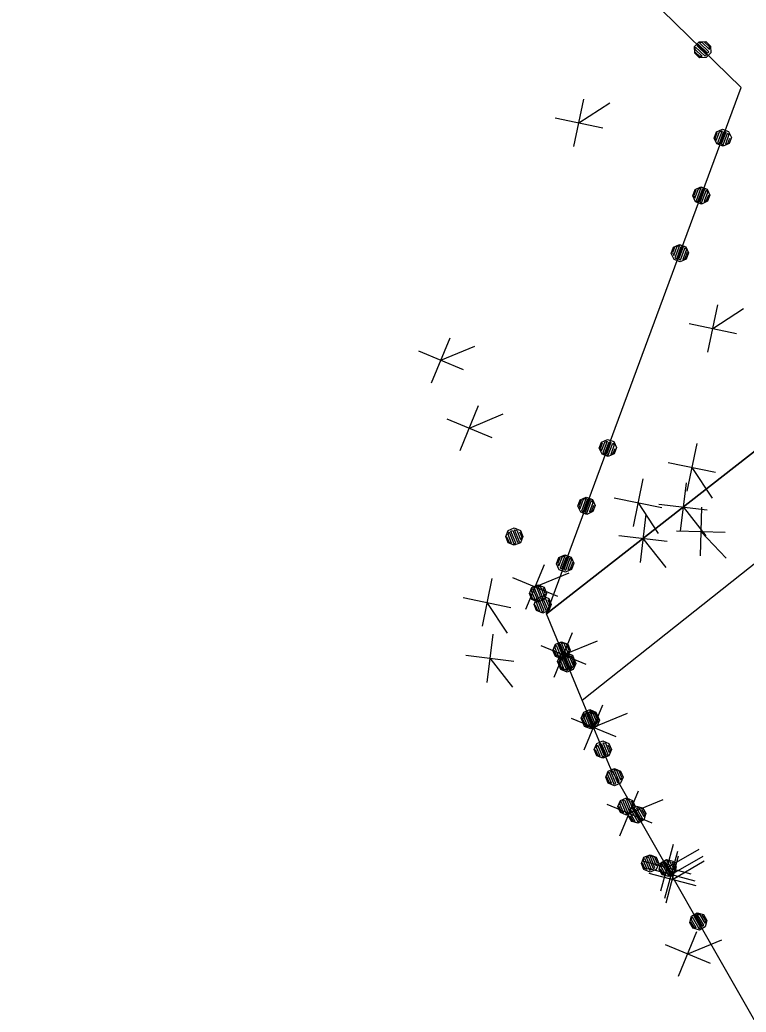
# Model space of a CAD drawing. Extents: x -266179 to -264727, y -1243225 to -1241702.
# Drawn here: x -265805.76 to -265776.16, y -1241992.88 to -1241952.44 of the extents above; entities that cross this region are included whole.
import ezdxf

# ---------------------------------------------------------------- set-up
doc = ezdxf.new("R2010")
doc.units = 0
for name, color, linetype in [('Vrstva 1', 7, 'Continuous'), ('Vrstva 19', 7, 'Continuous'), ('Vrstva 21', 7, 'Continuous')]:
    doc.layers.add(name, color=color, linetype=linetype)

msp = doc.modelspace()

# ---------------------------------------------------------------- linework, layer by layer
at = {"layer": 'Vrstva 1'}
for p, q in [((-265776.36, -1241955.19), (-265805.76, -1241926.59)), ((-265784.3, -1241976.65), (-265776.36, -1241955.19)), ((-265774.79, -1241969.21), (-265784.3, -1241976.65)), ((-265782.84, -1241980.16), (-265772.81, -1241972.21)), ((-265782.84, -1241980.16), (-265784.3, -1241976.65)), ((-265781.69, -1241982.93), (-265782.84, -1241980.16)), ((-265771.92, -1242000), (-265781.69, -1241982.93))]:
    msp.add_line(p, q, dxfattribs=at)
at = {"layer": 'Vrstva 19'}
for p, q in [((-265776.36, -1241955.19), (-265805.76, -1241926.59)), ((-265784.3, -1241976.65), (-265776.36, -1241955.19)), ((-265782.84, -1241980.16), (-265784.3, -1241976.65)), ((-265781.69, -1241982.93), (-265782.84, -1241980.16)), ((-265771.92, -1242000), (-265781.69, -1241982.93))]:
    msp.add_line(p, q, dxfattribs=at)
for points in [[(-265778.253, -1241953.795), (-265778.257, -1241953.526), (-265778.069, -1241953.332), (-265777.8, -1241953.329), (-265777.606, -1241953.517), (-265777.603, -1241953.786), (-265777.791, -1241953.979), (-265778.06, -1241953.983), (-265778.253, -1241953.795), (-265778.233, -1241953.759), (-265778.06, -1241953.926), (-265777.947, -1241953.925), (-265778.234, -1241953.646), (-265778.221, -1241953.547), (-265777.834, -1241953.923), (-265777.778, -1241953.866), (-265778.158, -1241953.496), (-265778.11, -1241953.432), (-265777.73, -1241953.802), (-265777.674, -1241953.744), (-265778.054, -1241953.375), (-265777.962, -1241953.352), (-265777.654, -1241953.652), (-265777.648, -1241953.546), (-265777.849, -1241953.351)], [(-265777.37, -1241957.002), (-265777.126, -1241956.89), (-265776.873, -1241956.983), (-265776.761, -1241957.228), (-265776.855, -1241957.481), (-265777.099, -1241957.593), (-265777.352, -1241957.499), (-265777.464, -1241957.255), (-265777.37, -1241957.002), (-265777.347, -1241957.053), (-265777.43, -1241957.278), (-265777.376, -1241957.362), (-265777.244, -1241957.006), (-265777.141, -1241956.959), (-265777.322, -1241957.446), (-265777.247, -1241957.474), (-265777.066, -1241956.987), (-265776.991, -1241957.014), (-265777.172, -1241957.502), (-265777.1, -1241957.539), (-265776.92, -1241957.052), (-265776.858, -1241957.117), (-265777.001, -1241957.501), (-265776.908, -1241957.482), (-265776.825, -1241957.257)], [(-265778.242, -1241959.356), (-265777.998, -1241959.243), (-265777.745, -1241959.337), (-265777.633, -1241959.581), (-265777.727, -1241959.835), (-265777.971, -1241959.947), (-265778.224, -1241959.853), (-265778.336, -1241959.609), (-265778.242, -1241959.356), (-265778.208, -1241959.379), (-265778.292, -1241959.604), (-265778.244, -1241959.707), (-265778.105, -1241959.332), (-265778.003, -1241959.284), (-265778.197, -1241959.809), (-265778.122, -1241959.837), (-265777.928, -1241959.312), (-265777.853, -1241959.34), (-265778.047, -1241959.865), (-265777.972, -1241959.893), (-265777.778, -1241959.368), (-265777.73, -1241959.471), (-265777.869, -1241959.846), (-265777.767, -1241959.798), (-265777.683, -1241959.573)], [(-265779.114, -1241961.709), (-265778.87, -1241961.597), (-265778.617, -1241961.691), (-265778.505, -1241961.935), (-265778.599, -1241962.188), (-265778.843, -1241962.3), (-265779.096, -1241962.207), (-265779.208, -1241961.962), (-265779.114, -1241961.709), (-265779.073, -1241961.714), (-265779.157, -1241961.939), (-265779.109, -1241962.042), (-265778.971, -1241961.666), (-265778.875, -1241961.638), (-265779.062, -1241962.144), (-265778.987, -1241962.172), (-265778.803, -1241961.675), (-265778.725, -1241961.694), (-265778.909, -1241962.191), (-265778.834, -1241962.218), (-265778.65, -1241961.721), (-265778.592, -1241961.796), (-265778.741, -1241962.199), (-265778.642, -1241962.161), (-265778.545, -1241961.899)], [(-265782.049, -1241969.646), (-265781.804, -1241969.534), (-265781.551, -1241969.628), (-265781.439, -1241969.872), (-265781.533, -1241970.125), (-265781.777, -1241970.237), (-265782.03, -1241970.143), (-265782.142, -1241969.899), (-265782.049, -1241969.646), (-265782.025, -1241969.697), (-265782.108, -1241969.922), (-265782.054, -1241970.006), (-265781.922, -1241969.65), (-265781.819, -1241969.603), (-265782, -1241970.09), (-265781.925, -1241970.118), (-265781.744, -1241969.631), (-265781.669, -1241969.658), (-265781.85, -1241970.146), (-265781.778, -1241970.183), (-265781.598, -1241969.696), (-265781.537, -1241969.761), (-265781.679, -1241970.145), (-265781.587, -1241970.126), (-265781.503, -1241969.901)], [(-265782.921, -1241972), (-265782.676, -1241971.887), (-265782.423, -1241971.981), (-265782.311, -1241972.225), (-265782.405, -1241972.479), (-265782.649, -1241972.591), (-265782.902, -1241972.497), (-265783.014, -1241972.253), (-265782.921, -1241972), (-265782.886, -1241972.023), (-265782.97, -1241972.248), (-265782.923, -1241972.351), (-265782.784, -1241971.976), (-265782.681, -1241971.928), (-265782.875, -1241972.454), (-265782.8, -1241972.481), (-265782.606, -1241971.956), (-265782.531, -1241971.984), (-265782.725, -1241972.509), (-265782.65, -1241972.537), (-265782.456, -1241972.012), (-265782.409, -1241972.115), (-265782.548, -1241972.49), (-265782.445, -1241972.442), (-265782.361, -1241972.217)], [(-265785.958, -1241973.497), (-265785.856, -1241973.248), (-265785.607, -1241973.144), (-265785.358, -1241973.247), (-265785.254, -1241973.496), (-265785.357, -1241973.745), (-265785.606, -1241973.848), (-265785.855, -1241973.746), (-265785.958, -1241973.497), (-265785.906, -1241973.518), (-265785.814, -1241973.74), (-265785.717, -1241973.764), (-265785.863, -1241973.414), (-265785.82, -1241973.309), (-265785.62, -1241973.789), (-265785.546, -1241973.758), (-265785.746, -1241973.278), (-265785.672, -1241973.248), (-265785.472, -1241973.728), (-265785.395, -1241973.706), (-265785.594, -1241973.226), (-265785.505, -1241973.232), (-265785.348, -1241973.611), (-265785.293, -1241973.534), (-265785.385, -1241973.312)], [(-265783.793, -1241974.353), (-265783.548, -1241974.241), (-265783.295, -1241974.335), (-265783.183, -1241974.579), (-265783.277, -1241974.832), (-265783.521, -1241974.944), (-265783.774, -1241974.851), (-265783.886, -1241974.606), (-265783.793, -1241974.353), (-265783.752, -1241974.358), (-265783.835, -1241974.583), (-265783.788, -1241974.686), (-265783.649, -1241974.311), (-265783.553, -1241974.282), (-265783.74, -1241974.788), (-265783.665, -1241974.816), (-265783.481, -1241974.319), (-265783.403, -1241974.338), (-265783.587, -1241974.835), (-265783.512, -1241974.862), (-265783.328, -1241974.365), (-265783.27, -1241974.44), (-265783.42, -1241974.843), (-265783.32, -1241974.806), (-265783.223, -1241974.543)], [(-265784.994, -1241975.814), (-265784.892, -1241975.566), (-265784.643, -1241975.462), (-265784.394, -1241975.564), (-265784.29, -1241975.814), (-265784.393, -1241976.062), (-265784.642, -1241976.166), (-265784.891, -1241976.063), (-265784.994, -1241975.814), (-265784.954, -1241975.808), (-265784.861, -1241976.03), (-265784.757, -1241976.073), (-265784.91, -1241975.703), (-265784.867, -1241975.599), (-265784.652, -1241976.116), (-265784.578, -1241976.085), (-265784.793, -1241975.568), (-265784.72, -1241975.537), (-265784.504, -1241976.054), (-265784.431, -1241976.024), (-265784.646, -1241975.507), (-265784.541, -1241975.55), (-265784.387, -1241975.919), (-265784.344, -1241975.814), (-265784.436, -1241975.593)], [(-265784.803, -1241976.264), (-265784.7, -1241976.016), (-265784.451, -1241975.912), (-265784.203, -1241976.015), (-265784.099, -1241976.264), (-265784.202, -1241976.513), (-265784.451, -1241976.616), (-265784.7, -1241976.513), (-265784.803, -1241976.264), (-265784.751, -1241976.286), (-265784.659, -1241976.507), (-265784.562, -1241976.532), (-265784.708, -1241976.181), (-265784.664, -1241976.077), (-265784.465, -1241976.557), (-265784.391, -1241976.526), (-265784.59, -1241976.046), (-265784.517, -1241976.015), (-265784.317, -1241976.496), (-265784.24, -1241976.474), (-265784.439, -1241975.994), (-265784.35, -1241976), (-265784.192, -1241976.379), (-265784.138, -1241976.302), (-265784.23, -1241976.08)], [(-265784.03, -1241978.132), (-265783.928, -1241977.883), (-265783.679, -1241977.779), (-265783.43, -1241977.882), (-265783.326, -1241978.131), (-265783.429, -1241978.38), (-265783.678, -1241978.483), (-265783.927, -1241978.381), (-265784.03, -1241978.132), (-265783.997, -1241978.107), (-265783.905, -1241978.329), (-265783.8, -1241978.372), (-265783.954, -1241978.002), (-265783.903, -1241977.916), (-265783.696, -1241978.415), (-265783.622, -1241978.384), (-265783.826, -1241977.895), (-265783.755, -1241977.855), (-265783.552, -1241978.344), (-265783.478, -1241978.313), (-265783.682, -1241977.824), (-265783.589, -1241977.84), (-265783.423, -1241978.237), (-265783.376, -1241978.141), (-265783.484, -1241977.883)], [(-265783.841, -1241978.583), (-265783.739, -1241978.334), (-265783.489, -1241978.231), (-265783.241, -1241978.333), (-265783.138, -1241978.583), (-265783.24, -1241978.831), (-265783.49, -1241978.935), (-265783.738, -1241978.832), (-265783.841, -1241978.583), (-265783.801, -1241978.576), (-265783.709, -1241978.798), (-265783.604, -1241978.841), (-265783.757, -1241978.472), (-265783.714, -1241978.367), (-265783.5, -1241978.885), (-265783.426, -1241978.854), (-265783.64, -1241978.337), (-265783.566, -1241978.306), (-265783.352, -1241978.823), (-265783.278, -1241978.793), (-265783.492, -1241978.275), (-265783.388, -1241978.319), (-265783.235, -1241978.688), (-265783.191, -1241978.584), (-265783.283, -1241978.362)], [(-265783.808, -1241978.666), (-265783.706, -1241978.417), (-265783.456, -1241978.314), (-265783.208, -1241978.416), (-265783.104, -1241978.665), (-265783.207, -1241978.914), (-265783.456, -1241979.017), (-265783.704, -1241978.915), (-265783.808, -1241978.666), (-265783.756, -1241978.687), (-265783.664, -1241978.909), (-265783.567, -1241978.934), (-265783.713, -1241978.583), (-265783.67, -1241978.478), (-265783.47, -1241978.958), (-265783.396, -1241978.927), (-265783.596, -1241978.447), (-265783.522, -1241978.417), (-265783.322, -1241978.897), (-265783.244, -1241978.875), (-265783.444, -1241978.395), (-265783.355, -1241978.401), (-265783.197, -1241978.78), (-265783.143, -1241978.703), (-265783.235, -1241978.481)], [(-265782.88, -1241980.901), (-265782.777, -1241980.653), (-265782.528, -1241980.549), (-265782.279, -1241980.652), (-265782.176, -1241980.901), (-265782.278, -1241981.15), (-265782.528, -1241981.253), (-265782.776, -1241981.15), (-265782.88, -1241980.901), (-265782.847, -1241980.876), (-265782.755, -1241981.098), (-265782.65, -1241981.141), (-265782.803, -1241980.772), (-265782.752, -1241980.686), (-265782.545, -1241981.185), (-265782.472, -1241981.154), (-265782.675, -1241980.664), (-265782.605, -1241980.624), (-265782.402, -1241981.114), (-265782.328, -1241981.083), (-265782.531, -1241980.594), (-265782.438, -1241980.609), (-265782.273, -1241981.007), (-265782.226, -1241980.911), (-265782.333, -1241980.653)], [(-265782.844, -1241980.983), (-265782.742, -1241980.735), (-265782.492, -1241980.631), (-265782.244, -1241980.734), (-265782.14, -1241980.983), (-265782.243, -1241981.231), (-265782.492, -1241981.335), (-265782.74, -1241981.232), (-265782.844, -1241980.983), (-265782.803, -1241980.977), (-265782.711, -1241981.199), (-265782.607, -1241981.242), (-265782.76, -1241980.872), (-265782.717, -1241980.768), (-265782.502, -1241981.285), (-265782.428, -1241981.254), (-265782.643, -1241980.737), (-265782.569, -1241980.706), (-265782.354, -1241981.223), (-265782.28, -1241981.193), (-265782.496, -1241980.676), (-265782.391, -1241980.719), (-265782.237, -1241981.088), (-265782.194, -1241980.984), (-265782.286, -1241980.762)], [(-265782.349, -1241982.176), (-265782.246, -1241981.927), (-265781.997, -1241981.824), (-265781.748, -1241981.927), (-265781.645, -1241982.176), (-265781.748, -1241982.424), (-265781.997, -1241982.528), (-265782.245, -1241982.425), (-265782.349, -1241982.176), (-265782.297, -1241982.197), (-265782.205, -1241982.419), (-265782.108, -1241982.444), (-265782.253, -1241982.093), (-265782.21, -1241981.988), (-265782.011, -1241982.468), (-265781.937, -1241982.438), (-265782.136, -1241981.957), (-265782.062, -1241981.927), (-265781.863, -1241982.407), (-265781.785, -1241982.386), (-265781.985, -1241981.905), (-265781.895, -1241981.912), (-265781.738, -1241982.29), (-265781.683, -1241982.214), (-265781.775, -1241981.992)], [(-265781.88, -1241983.301), (-265781.778, -1241983.052), (-265781.528, -1241982.949), (-265781.28, -1241983.051), (-265781.176, -1241983.3), (-265781.279, -1241983.549), (-265781.528, -1241983.652), (-265781.776, -1241983.55), (-265781.88, -1241983.301), (-265781.847, -1241983.276), (-265781.755, -1241983.498), (-265781.65, -1241983.541), (-265781.804, -1241983.172), (-265781.753, -1241983.085), (-265781.546, -1241983.584), (-265781.472, -1241983.553), (-265781.675, -1241983.064), (-265781.605, -1241983.024), (-265781.402, -1241983.513), (-265781.328, -1241983.483), (-265781.532, -1241982.993), (-265781.438, -1241983.009), (-265781.273, -1241983.406), (-265781.226, -1241983.31), (-265781.334, -1241983.052)], [(-265781.387, -1241984.494), (-265781.284, -1241984.246), (-265781.035, -1241984.142), (-265780.787, -1241984.245), (-265780.683, -1241984.494), (-265780.786, -1241984.743), (-265781.035, -1241984.846), (-265781.284, -1241984.743), (-265781.387, -1241984.494), (-265781.346, -1241984.488), (-265781.254, -1241984.71), (-265781.15, -1241984.753), (-265781.303, -1241984.383), (-265781.26, -1241984.279), (-265781.045, -1241984.796), (-265780.971, -1241984.765), (-265781.186, -1241984.248), (-265781.112, -1241984.218), (-265780.897, -1241984.735), (-265780.824, -1241984.704), (-265781.038, -1241984.187), (-265780.934, -1241984.23), (-265780.78, -1241984.6), (-265780.737, -1241984.495), (-265780.829, -1241984.273)], [(-265780.95, -1241984.869), (-265780.88, -1241984.609), (-265780.645, -1241984.475), (-265780.386, -1241984.546), (-265780.252, -1241984.78), (-265780.322, -1241985.039), (-265780.557, -1241985.173), (-265780.816, -1241985.103), (-265780.95, -1241984.869), (-265780.896, -1241984.884), (-265780.776, -1241985.092), (-265780.677, -1241985.104), (-265780.866, -1241984.774), (-265780.836, -1241984.665), (-265780.578, -1241985.116), (-265780.508, -1241985.077), (-265780.767, -1241984.625), (-265780.697, -1241984.586), (-265780.439, -1241985.037), (-265780.365, -1241985.006), (-265780.623, -1241984.555), (-265780.534, -1241984.55), (-265780.33, -1241984.905), (-265780.285, -1241984.822), (-265780.405, -1241984.614)], [(-265780.425, -1241986.813), (-265780.323, -1241986.564), (-265780.073, -1241986.461), (-265779.825, -1241986.563), (-265779.722, -1241986.813), (-265779.824, -1241987.061), (-265780.074, -1241987.165), (-265780.322, -1241987.062), (-265780.425, -1241986.813), (-265780.392, -1241986.788), (-265780.3, -1241987.01), (-265780.196, -1241987.053), (-265780.349, -1241986.683), (-265780.298, -1241986.597), (-265780.091, -1241987.096), (-265780.017, -1241987.065), (-265780.22, -1241986.576), (-265780.15, -1241986.536), (-265779.947, -1241987.026), (-265779.873, -1241986.995), (-265780.076, -1241986.505), (-265779.983, -1241986.521), (-265779.819, -1241986.918), (-265779.772, -1241986.823), (-265779.879, -1241986.564)], [(-265779.703, -1241987.047), (-265779.632, -1241986.787), (-265779.398, -1241986.653), (-265779.139, -1241986.724), (-265779.004, -1241986.958), (-265779.075, -1241987.217), (-265779.309, -1241987.351), (-265779.568, -1241987.281), (-265779.703, -1241987.047), (-265779.663, -1241987.035), (-265779.544, -1241987.244), (-265779.434, -1241987.273), (-265779.633, -1241986.926), (-265779.604, -1241986.817), (-265779.325, -1241987.303), (-265779.256, -1241987.263), (-265779.534, -1241986.777), (-265779.465, -1241986.738), (-265779.186, -1241987.224), (-265779.117, -1241987.184), (-265779.395, -1241986.698), (-265779.286, -1241986.727), (-265779.087, -1241987.075), (-265779.058, -1241986.965), (-265779.177, -1241986.757)], [(-265778.455, -1241989.225), (-265778.385, -1241988.965), (-265778.15, -1241988.831), (-265777.891, -1241988.902), (-265777.757, -1241989.136), (-265777.827, -1241989.395), (-265778.061, -1241989.529), (-265778.321, -1241989.459), (-265778.455, -1241989.225), (-265778.425, -1241989.196), (-265778.306, -1241989.404), (-265778.197, -1241989.434), (-265778.396, -1241989.087), (-265778.356, -1241988.995), (-265778.088, -1241989.464), (-265778.018, -1241989.424), (-265778.282, -1241988.964), (-265778.217, -1241988.916), (-265777.954, -1241989.375), (-265777.884, -1241989.336), (-265778.148, -1241988.876), (-265778.053, -1241988.879), (-265777.84, -1241989.253), (-265777.805, -1241989.152), (-265777.944, -1241988.909)]]:
    msp.add_lwpolyline(points, dxfattribs=at)
at = {"layer": 'Vrstva 21'}
for p, q in [((-265776.36, -1241955.19), (-265805.76, -1241926.59)), ((-265784.3, -1241976.65), (-265776.36, -1241955.19)), ((-265783.178, -1241957.607), (-265782.768, -1241955.67)), ((-265782.973, -1241956.639), (-265781.716, -1241955.82)), ((-265783.942, -1241956.434), (-265782.004, -1241956.843)), ((-265777.721, -1241965.987), (-265777.312, -1241964.05)), ((-265777.516, -1241965.019), (-265776.259, -1241964.2)), ((-265778.485, -1241964.814), (-265776.548, -1241965.223)), ((-265788.978, -1241967.226), (-265788.223, -1241965.395)), ((-265788.601, -1241966.31), (-265787.216, -1241965.734)), ((-265789.516, -1241965.933), (-265787.686, -1241966.688)), ((-265787.818, -1241969.991), (-265787.062, -1241968.161)), ((-265788.355, -1241968.697), (-265786.525, -1241969.454)), ((-265787.44, -1241969.076), (-265786.055, -1241968.501)), ((-265774.79, -1241969.21), (-265784.3, -1241976.65)), ((-265784.3, -1241976.65), (-265774.79, -1241969.21)), ((-265778.173, -1241969.706), (-265778.571, -1241971.646)), ((-265779.342, -1241970.477), (-265777.402, -1241970.875)), ((-265778.372, -1241970.676), (-265777.546, -1241971.928)), ((-265780.365, -1241971.146), (-265780.763, -1241973.086)), ((-265778.609, -1241971.308), (-265778.848, -1241973.273)), ((-265781.533, -1241971.917), (-265779.594, -1241972.315)), ((-265780.564, -1241972.116), (-265779.738, -1241973.368)), ((-265779.711, -1241972.171), (-265777.746, -1241972.41)), ((-265778.728, -1241972.29), (-265777.804, -1241973.472)), ((-265777.978, -1241972.301), (-265778.032, -1241974.28)), ((-265780.242, -1241972.587), (-265780.481, -1241974.552)), ((-265781.344, -1241973.45), (-265779.379, -1241973.689)), ((-265778.994, -1241973.263), (-265777.015, -1241973.318)), ((-265778.005, -1241973.29), (-265776.973, -1241974.38)), ((-265780.362, -1241973.57), (-265779.437, -1241974.751)), ((-265785.138, -1241976.459), (-265784.383, -1241974.628)), ((-265785.675, -1241975.166), (-265783.845, -1241975.921)), ((-265784.76, -1241975.543), (-265783.375, -1241974.967)), ((-265786.521, -1241975.211), (-265786.919, -1241977.151)), ((-265787.69, -1241975.982), (-265785.75, -1241976.38)), ((-265786.72, -1241976.181), (-265785.894, -1241977.433)), ((-265782.84, -1241980.16), (-265784.3, -1241976.65)), ((-265786.484, -1241977.47), (-265786.724, -1241979.436)), ((-265783.987, -1241979.228), (-265783.23, -1241977.398)), ((-265784.523, -1241977.934), (-265782.694, -1241978.691)), ((-265783.609, -1241978.313), (-265782.223, -1241977.738)), ((-265787.586, -1241978.333), (-265785.621, -1241978.573)), ((-265786.604, -1241978.453), (-265785.679, -1241979.634)), ((-265781.69, -1241982.93), (-265782.84, -1241980.16)), ((-265782.757, -1241982.182), (-265782.002, -1241980.351)), ((-265782.38, -1241981.267), (-265780.995, -1241980.69)), ((-265783.295, -1241980.889), (-265781.465, -1241981.644)), ((-265771.92, -1242000), (-265781.69, -1241982.93)), ((-265781.3, -1241985.692), (-265780.543, -1241983.862)), ((-265781.836, -1241984.399), (-265780.007, -1241985.156)), ((-265780.921, -1241984.777), (-265779.536, -1241984.203)), ((-265779.632, -1241987.938), (-265779.113, -1241986.027)), ((-265779.467, -1241988.226), (-265778.948, -1241986.315)), ((-265779.373, -1241986.982), (-265778.071, -1241986.237)), ((-265780.328, -1241986.723), (-265778.417, -1241987.242)), ((-265779.421, -1241988.419), (-265778.91, -1241986.506)), ((-265779.208, -1241987.27), (-265777.906, -1241986.525)), ((-265779.165, -1241987.463), (-265777.867, -1241986.712)), ((-265780.163, -1241987.011), (-265778.253, -1241987.53)), ((-265780.122, -1241987.207), (-265778.209, -1241987.718)), ((-265778.917, -1241991.415), (-265778.162, -1241989.584)), ((-265779.454, -1241990.122), (-265777.624, -1241990.877)), ((-265778.539, -1241990.5), (-265777.154, -1241989.924))]:
    msp.add_line(p, q, dxfattribs=at)

doc.saveas('drawing.dxf')
